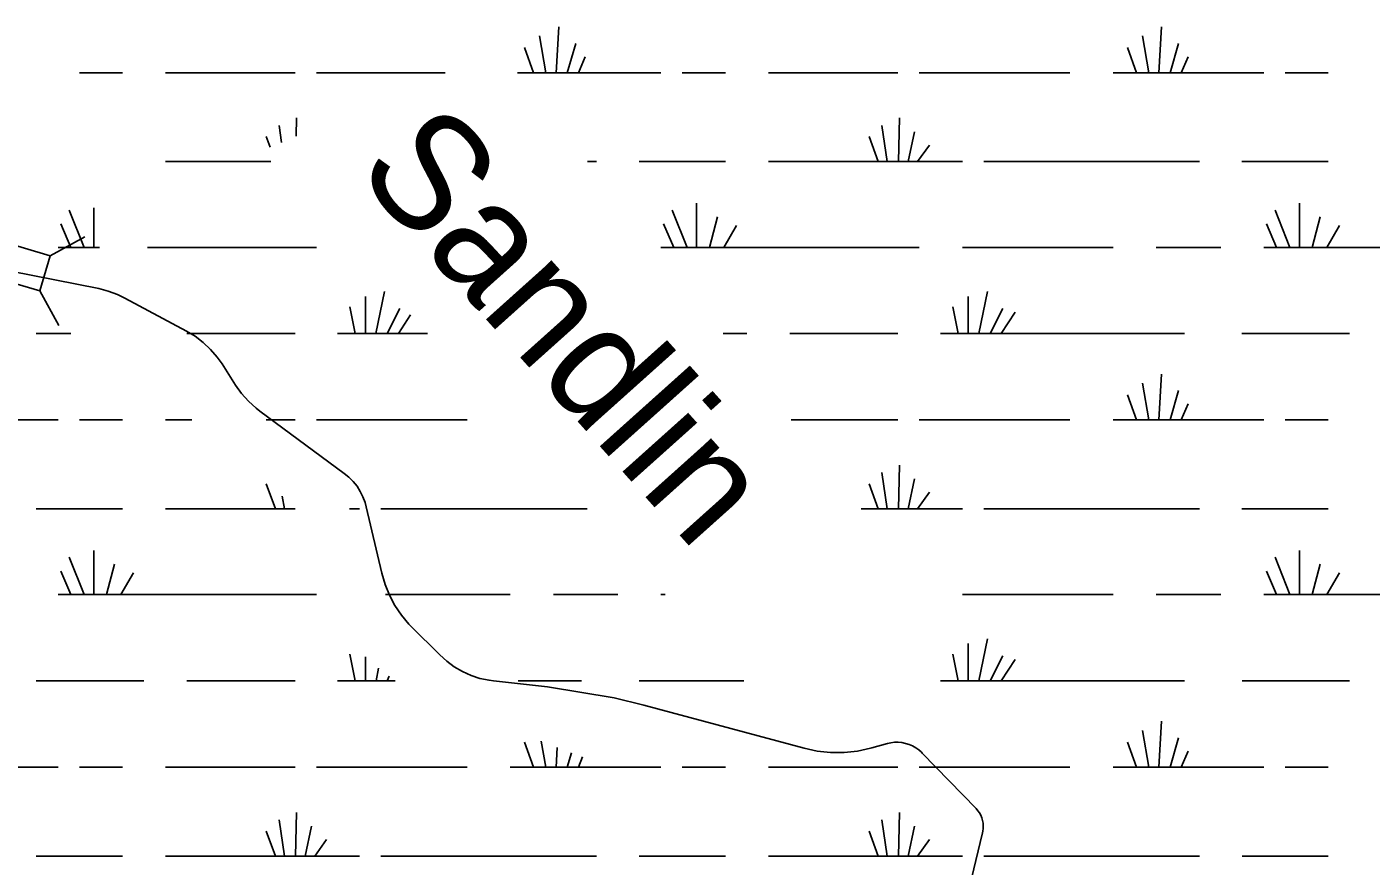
# Model space of a CAD drawing. Extents: x 2480962 to 2688785, y 277103 to 599240.
# Drawn here: x 2549109 to 2558477, y 570743 to 576592 of the extents above; entities that cross this region are included whole.
import ezdxf

# ---------------------------------------------------------------- set-up
doc = ezdxf.new("R2010")
doc.units = 0
for name, color, linetype in [('Swamps', 7, 'Continuous'), ('Swamps Text', 7, 'Continuous'), ('Uninventoried Roads and Features', 7, 'Continuous')]:
    doc.layers.add(name, color=color, linetype=linetype)

msp = doc.modelspace()

# ---------------------------------------------------------------- linework, layer by layer
at = {"layer": 'Swamps'}
for points in [[(2552815.131, 576591.678), (2552796.638, 576272.487)], [(2557016.631, 576591.687), (2556997.888, 576272.495)], [(2552681.632, 576528.613), (2552726.138, 576272.486)], [(2552933.884, 576476.617), (2552874.638, 576272.488)], [(2556882.882, 576528.621), (2556927.388, 576272.494)], [(2557135.383, 576476.625), (2557075.888, 576272.496)], [(2552577.634, 576446.922), (2552640.888, 576272.484)], [(2553000.886, 576383.867), (2552952.638, 576272.49)], [(2556779.134, 576446.931), (2556842.138, 576272.492)], [(2557202.135, 576383.875), (2557153.888, 576272.497)], [(2549474.888, 576272.493), (2549775.638, 576272.498)], [(2550076.138, 576272.503), (2550978.138, 576272.518)], [(2551126.638, 576272.521), (2552024.184, 576272.484)], [(2552527.724, 576272.482), (2552640.888, 576272.484)], [(2552640.888, 576272.484), (2552726.138, 576272.486)], [(2552726.138, 576272.486), (2552796.638, 576272.487)], [(2552796.638, 576272.487), (2552874.638, 576272.488)], [(2552874.638, 576272.488), (2552952.638, 576272.49)], [(2552952.638, 576272.49), (2553527.888, 576272.499)], [(2553676.388, 576272.502), (2553976.888, 576272.507)], [(2554277.638, 576272.512), (2555179.388, 576272.527)], [(2555327.888, 576272.53), (2556378.138, 576272.484)], [(2556678.888, 576272.489), (2556842.138, 576272.492)], [(2556842.138, 576272.492), (2556927.388, 576272.494)], [(2556927.388, 576272.494), (2556997.888, 576272.495)], [(2556997.888, 576272.495), (2557075.888, 576272.496)], [(2557075.888, 576272.496), (2557153.888, 576272.497)], [(2557153.888, 576272.497), (2557729.138, 576272.507)], [(2557877.638, 576272.51), (2558178.138, 576272.515)], [(2550989.145, 575957.015), (2550986.122, 575830.003)], [(2555190.645, 575957.023), (2555183.152, 575652.706)], [(2550777.648, 575827.134), (2550804.564, 575752.613)], [(2550866.647, 575905.075), (2550884.145, 575786.535)], [(2554978.898, 575827.143), (2555042.152, 575652.704)], [(2555068.146, 575905.083), (2555105.152, 575652.705)], [(2555294.397, 575860.524), (2555249.902, 575652.708)], [(2555398.399, 575767.711), (2555316.652, 575652.709)], [(2550076.152, 575652.684), (2550810.394, 575652.696)], [(2553016.198, 575652.673), (2553078.652, 575652.671)], [(2553375.652, 575652.676), (2553976.902, 575652.686)], [(2554277.652, 575652.691), (2555042.152, 575652.704)], [(2555042.152, 575652.704), (2555105.152, 575652.705)], [(2555105.152, 575652.705), (2555183.152, 575652.706)], [(2555183.152, 575652.706), (2555249.902, 575652.708)], [(2555249.902, 575652.708), (2555316.652, 575652.709)], [(2555316.652, 575652.709), (2555628.402, 575652.714)], [(2555776.902, 575652.716), (2557280.152, 575652.68)], [(2557576.902, 575652.685), (2558178.152, 575652.695)], [(2553776.409, 575363.179), (2553776.415, 575055.113)], [(2557977.908, 575363.188), (2557977.915, 575055.121)], [(2549404.41, 575314.918), (2549508.416, 575055.167)], [(2549575.159, 575329.796), (2549575.166, 575055.168)], [(2553605.66, 575314.926), (2553709.665, 575055.112)], [(2553921.161, 575266.68), (2553865.665, 575055.115)], [(2557807.16, 575314.934), (2557910.915, 575055.12)], [(2558122.661, 575266.689), (2558066.915, 575055.122)], [(2549345.162, 575218.416), (2549415.666, 575055.165)], [(2553546.412, 575218.424), (2553616.915, 575055.111)], [(2554054.912, 575207.307), (2553965.665, 575055.117)], [(2557747.662, 575218.432), (2557818.165, 575055.118)], [(2558256.162, 575207.315), (2558167.165, 575055.124)], [(2549326.416, 575055.164), (2549415.666, 575055.165)], [(2549415.666, 575055.165), (2549508.416, 575055.167)], [(2549508.416, 575055.167), (2549575.166, 575055.168)], [(2549575.166, 575055.168), (2549615.916, 575055.106)], [(2549949.916, 575055.111), (2551126.415, 575055.131)], [(2553527.915, 575055.109), (2553616.915, 575055.111)], [(2553616.915, 575055.111), (2553709.665, 575055.112)], [(2553709.665, 575055.112), (2553776.415, 575055.113)], [(2553776.415, 575055.113), (2553865.665, 575055.115)], [(2553865.665, 575055.115), (2553965.665, 575055.117)], [(2553965.665, 575055.117), (2555327.915, 575055.139)], [(2555628.415, 575055.144), (2556678.915, 575055.162)], [(2556979.415, 575055.167), (2557428.415, 575055.112)], [(2557729.165, 575055.117), (2557818.165, 575055.118)], [(2557818.165, 575055.118), (2557910.915, 575055.12)], [(2557910.915, 575055.12), (2557977.915, 575055.121)], [(2557977.915, 575055.121), (2558066.915, 575055.122)], [(2558066.915, 575055.122), (2558167.165, 575055.124)], [(2558167.165, 575055.124), (2559529.165, 575055.147)], [(2551467.923, 574713.696), (2551467.929, 574453.88)], [(2551601.672, 574747.073), (2551542.179, 574453.881)], [(2555669.423, 574713.703), (2555669.429, 574453.888)], [(2555802.922, 574747.081), (2555743.429, 574453.889)], [(2551360.425, 574639.443), (2551397.429, 574453.878)], [(2551709.175, 574628.324), (2551620.179, 574453.882)], [(2555561.675, 574639.45), (2555598.929, 574453.886)], [(2555910.675, 574628.331), (2555821.429, 574453.89)], [(2555995.926, 574602.332), (2555899.429, 574453.891)], [(2551782.948, 574584.285), (2551698.179, 574453.883)], [(2549174.429, 574453.904), (2549415.679, 574453.908)], [(2550224.679, 574453.859), (2550978.179, 574453.871)], [(2551274.929, 574453.876), (2551397.429, 574453.878)], [(2551397.429, 574453.878), (2551467.929, 574453.88)], [(2551467.929, 574453.88), (2551542.179, 574453.881)], [(2551542.179, 574453.881), (2551620.179, 574453.882)], [(2551620.179, 574453.882), (2551698.179, 574453.883)], [(2551698.179, 574453.883), (2551901.648, 574453.887)], [(2553960.975, 574453.873), (2554125.429, 574453.862)], [(2554425.929, 574453.867), (2555179.429, 574453.879)], [(2555476.429, 574453.884), (2555598.929, 574453.886)], [(2555598.929, 574453.886), (2555669.429, 574453.888)], [(2555669.429, 574453.888), (2555743.429, 574453.889)], [(2555743.429, 574453.889), (2555821.429, 574453.89)], [(2555821.429, 574453.89), (2555899.429, 574453.891)], [(2555899.429, 574453.891), (2557176.179, 574453.913)], [(2557576.929, 574453.856), (2558326.679, 574453.869)], [(2557016.685, 574171.844), (2556997.943, 573852.652)], [(2556882.937, 574108.715), (2556927.443, 573852.651)], [(2557135.438, 574056.782), (2557075.943, 573852.653)], [(2556778.939, 574027.088), (2556842.193, 573852.65)], [(2557202.19, 573963.969), (2557153.943, 573852.655)], [(2548751.192, 573852.64), (2549326.442, 573852.65)], [(2549474.942, 573852.652), (2549775.692, 573852.594)], [(2550076.192, 573852.599), (2550258.192, 573852.602)], [(2550777.692, 573852.611), (2550978.192, 573852.614)], [(2551126.442, 573852.617), (2552176.942, 573852.634)], [(2554434.832, 573852.61), (2555179.442, 573852.622)], [(2555327.942, 573852.624), (2556378.193, 573852.642)], [(2556678.943, 573852.647), (2556842.193, 573852.65)], [(2556842.193, 573852.65), (2556927.443, 573852.651)], [(2556927.443, 573852.651), (2556997.943, 573852.652)], [(2556997.943, 573852.652), (2557075.943, 573852.653)], [(2557075.943, 573852.653), (2557153.943, 573852.655)], [(2557153.943, 573852.655), (2557729.193, 573852.601)], [(2557877.693, 573852.604), (2558178.193, 573852.609)], [(2555068.201, 573485.178), (2555105.206, 573232.8)], [(2555190.45, 573537.18), (2555183.206, 573232.801)], [(2550777.702, 573407.231), (2550840.706, 573232.793)], [(2554978.952, 573407.238), (2555042.206, 573232.799)], [(2555294.452, 573440.681), (2555249.956, 573232.802)], [(2550888.954, 573321.856), (2550903.956, 573232.794)], [(2555398.454, 573347.869), (2555316.706, 573232.804)], [(2549174.456, 573232.827), (2549775.706, 573232.837)], [(2550076.206, 573232.78), (2550840.706, 573232.793)], [(2550840.706, 573232.793), (2550903.956, 573232.794)], [(2550903.956, 573232.794), (2550978.206, 573232.795)], [(2551356.706, 573232.801), (2551427.206, 573232.802)], [(2551575.706, 573232.805), (2553013.154, 573232.828)], [(2554923.307, 573232.797), (2555042.206, 573232.799)], [(2555042.206, 573232.799), (2555105.206, 573232.8)], [(2555105.206, 573232.8), (2555183.206, 573232.801)], [(2555183.206, 573232.801), (2555249.956, 573232.802)], [(2555249.956, 573232.802), (2555316.706, 573232.804)], [(2555316.706, 573232.804), (2555628.456, 573232.809)], [(2555776.956, 573232.811), (2557280.207, 573232.836)], [(2557576.957, 573232.841), (2558178.207, 573232.789)], [(2549575.213, 572943.33), (2549575.219, 572635.265)], [(2557977.963, 572943.344), (2557977.72, 572635.278)], [(2549404.464, 572895.077), (2549508.469, 572635.263)], [(2549719.965, 572846.831), (2549664.219, 572635.266)], [(2557807.214, 572895.09), (2557910.97, 572635.277)], [(2558122.465, 572846.845), (2558066.97, 572635.279)], [(2549344.966, 572798.575), (2549415.469, 572635.262)], [(2549853.466, 572787.458), (2549764.469, 572635.268)], [(2557747.716, 572798.588), (2557818.22, 572635.275)], [(2558256.217, 572787.409), (2558167.22, 572635.281)], [(2549326.469, 572635.26), (2549415.469, 572635.262)], [(2549415.469, 572635.262), (2549508.469, 572635.263)], [(2549508.469, 572635.263), (2549575.219, 572635.265)], [(2549575.219, 572635.265), (2549664.219, 572635.266)], [(2549664.219, 572635.266), (2549764.469, 572635.268)], [(2549764.469, 572635.268), (2551126.47, 572635.29)], [(2551608.97, 572635.235), (2552477.47, 572635.249)], [(2552778.22, 572635.254), (2553227.22, 572635.262)], [(2553527.72, 572635.267), (2553557.104, 572635.267)], [(2555628.47, 572635.239), (2556678.72, 572635.257)], [(2556979.47, 572635.261), (2557428.47, 572635.269)], [(2557729.22, 572635.274), (2557818.22, 572635.275)], [(2557818.22, 572635.275), (2557910.97, 572635.277)], [(2557910.97, 572635.277), (2557977.72, 572635.278)], [(2557977.72, 572635.278), (2558066.97, 572635.279)], [(2558066.97, 572635.279), (2558167.22, 572635.281)], [(2558167.22, 572635.281), (2559529.22, 572635.24)], [(2555669.228, 572293.798), (2555669.233, 572033.982)], [(2555802.977, 572327.238), (2555743.483, 572033.984)], [(2551360.479, 572219.601), (2551397.483, 572034.037)], [(2551467.979, 572201.04), (2551467.983, 572034.038)], [(2555561.729, 572219.608), (2555598.733, 572033.981)], [(2555910.48, 572208.426), (2555821.483, 572033.985)], [(2555995.98, 572182.49), (2555899.483, 572033.986)], [(2551560.731, 572123.103), (2551542.233, 572034.04)], [(2551634.982, 572067.417), (2551620.233, 572033.978)], [(2549174.233, 572034.001), (2549923.983, 572034.013)], [(2550224.733, 572034.018), (2550977.983, 572034.03)], [(2551274.983, 572034.035), (2551397.483, 572034.037)], [(2551397.483, 572034.037), (2551467.983, 572034.038)], [(2551467.983, 572034.038), (2551542.233, 572034.04)], [(2551542.233, 572034.04), (2551620.233, 572033.978)], [(2551620.233, 572033.978), (2551675.733, 572033.979)], [(2552533.233, 572033.993), (2552974.733, 572034)], [(2553375.733, 572034.007), (2554104.408, 572034.019)], [(2555476.233, 572033.979), (2555598.733, 572033.981)], [(2555598.733, 572033.981), (2555669.233, 572033.982)], [(2555669.233, 572033.982), (2555743.483, 572033.984)], [(2555743.483, 572033.984), (2555821.483, 572033.985)], [(2555821.483, 572033.985), (2555899.483, 572033.986)], [(2555899.483, 572033.986), (2557176.234, 572034.007)], [(2557576.984, 572034.014), (2558326.734, 572034.026)], [(2557016.49, 571751.938), (2556997.997, 571432.747)], [(2552577.743, 571607.176), (2552640.747, 571432.737)], [(2552692.742, 571614.615), (2552726.247, 571432.739)], [(2556778.993, 571607.182), (2556842.247, 571432.744)], [(2556882.991, 571688.873), (2556927.497, 571432.745)], [(2557135.243, 571636.876), (2557075.997, 571432.748)], [(2552804.244, 571570.055), (2552796.747, 571432.74)], [(2552904.244, 571532.931), (2552874.747, 571432.741)], [(2552982.245, 571503.244), (2552952.497, 571432.742)], [(2557202.245, 571544.126), (2557153.997, 571432.749)], [(2548751.246, 571432.737), (2549326.496, 571432.746)], [(2549474.996, 571432.749), (2549775.496, 571432.754)], [(2550076.246, 571432.758), (2550977.996, 571432.773)], [(2551126.496, 571432.776), (2552176.997, 571432.73)], [(2552477.497, 571432.735), (2552640.747, 571432.737)], [(2552640.747, 571432.737), (2552726.247, 571432.739)], [(2552726.247, 571432.739), (2552796.747, 571432.74)], [(2552796.747, 571432.74), (2552874.747, 571432.741)], [(2552874.747, 571432.741), (2552952.497, 571432.742)], [(2552952.497, 571432.742), (2553527.747, 571432.752)], [(2553676.247, 571432.754), (2553976.997, 571432.759)], [(2554277.497, 571432.764), (2555179.497, 571432.779)], [(2555327.997, 571432.781), (2556378.247, 571432.736)], [(2556678.747, 571432.741), (2556842.247, 571432.744)], [(2556842.247, 571432.744), (2556927.497, 571432.745)], [(2556927.497, 571432.745), (2556997.997, 571432.747)], [(2556997.997, 571432.747), (2557075.997, 571432.748)], [(2557075.997, 571432.748), (2557153.997, 571432.749)], [(2557153.997, 571432.749), (2557729.247, 571432.759)], [(2557877.747, 571432.761), (2558178.247, 571432.766)], [(2550866.755, 571065.329), (2550903.76, 570812.952)], [(2550989.253, 571117.27), (2550981.76, 570812.953)], [(2555068.005, 571065.335), (2555105.261, 570812.958)], [(2555190.504, 571117.275), (2555183.261, 570812.959)], [(2550777.756, 570987.39), (2550840.76, 570812.951)], [(2551093.256, 571020.77), (2551048.51, 570812.954)], [(2554979.007, 570987.395), (2555042.011, 570812.957)], [(2555294.506, 571020.776), (2555250.011, 570812.96)], [(2551197.008, 570928.021), (2551115.51, 570812.955)], [(2555398.508, 570927.964), (2555316.761, 570812.961)], [(2549174.26, 570812.923), (2549775.51, 570812.933)], [(2550076.26, 570812.938), (2550840.76, 570812.951)], [(2550840.76, 570812.951), (2550903.76, 570812.952)], [(2550903.76, 570812.952), (2550981.76, 570812.953)], [(2550981.76, 570812.953), (2551048.51, 570812.954)], [(2551048.51, 570812.954), (2551115.51, 570812.955)], [(2551115.51, 570812.955), (2551427.26, 570812.96)], [(2551575.76, 570812.963), (2553078.761, 570812.925)], [(2553375.761, 570812.93), (2553977.011, 570812.94)], [(2554277.511, 570812.944), (2555042.011, 570812.957)], [(2555042.011, 570812.957), (2555105.261, 570812.958)], [(2555105.261, 570812.958), (2555183.261, 570812.959)], [(2555183.261, 570812.959), (2555250.011, 570812.96)], [(2555250.011, 570812.96), (2555316.761, 570812.961)], [(2555316.761, 570812.961), (2555628.511, 570812.966)], [(2555777.011, 570812.969), (2557280.011, 570812.93)], [(2557577.011, 570812.935), (2558178.261, 570812.945)]]:
    msp.add_lwpolyline(points, dxfattribs=at)
at = {"layer": 'Uninventoried Roads and Features'}
for p, q in [((2549271.774, 574996.794), (2548911.87, 575102.122)), ((2549271.774, 574996.794), (2549512.978, 575128.782)), ((2549199.87, 574751.1), (2549271.774, 574996.794)), ((2548996.498, 574889.96), (2549609.667, 574767.47)), ((2548839.966, 574856.428), (2549199.87, 574751.1)), ((2549198.959, 574752.765), (2549330.947, 574511.56)), ((2549791.797, 574702.038), (2550221.085, 574471.604)), ((2550469.126, 574242.337), (2550563.634, 574095.302)), ((2550733.455, 573914.073), (2551321.474, 573479.687)), ((2551474.273, 573247.459), (2551582.565, 572783.64)), ((2551788.191, 572412.815), (2551986.038, 572214.107)), ((2552360.802, 572033.467), (2552737.304, 571991.605)), ((2553408.08, 571864.902), (2554525.673, 571564.427)), ((2554998.357, 571566.868), (2555105.481, 571596.859)), ((2555348.544, 571531.009), (2555723.434, 571143.377)), ((2555769.227, 570974.139), (2555568.97, 570156.469))]:
    msp.add_line(p, q, dxfattribs=at)
for points in [[(2549609.667, 574767.47), (2549676.345, 574750.478), (2549740.882, 574726.609), (2549791.797, 574702.038)], [(2550221.085, 574471.604), (2550281.371, 574435.056), (2550337.508, 574392.405), (2550388.879, 574344.12), (2550434.922, 574290.73), (2550469.126, 574242.337)], [(2550563.634, 574095.302), (2550605.655, 574036.891), (2550653.551, 573983.193), (2550706.798, 573934.796), (2550733.455, 573914.073)], [(2551321.474, 573479.687), (2551354.004, 573452.915), (2551383.557, 573422.89), (2551409.81, 573389.94), (2551432.474, 573354.426), (2551451.303, 573316.738), (2551466.088, 573277.287), (2551474.273, 573247.459)], [(2551582.565, 572783.64), (2551605.131, 572705.673), (2551635.723, 572630.491), (2551674.006, 572558.919), (2551719.561, 572491.741), (2551771.887, 572429.693), (2551788.191, 572412.815)], [(2551986.038, 572214.107), (2552034.68, 572170.117), (2552087.655, 572131.454), (2552144.381, 572098.539), (2552204.235, 572071.734), (2552266.565, 572051.333), (2552330.685, 572037.558), (2552360.802, 572033.467)], [(2552737.304, 571991.605), (2553201.856, 571915.161), (2553408.08, 571864.902)], [(2555105.481, 571596.859), (2555130.597, 571602.491), (2555156.165, 571605.468), (2555181.903, 571605.756), (2555207.53, 571603.351), (2555232.766, 571598.281), (2555257.334, 571590.601), (2555280.965, 571580.394), (2555303.398, 571567.775), (2555324.39, 571552.879), (2555343.711, 571535.87), (2555348.544, 571531.009)], [(2554525.673, 571564.427), (2554617.101, 571544.912), (2554710.069, 571535.06), (2554803.557, 571534.982), (2554896.54, 571544.676), (2554988.002, 571564.035), (2554998.357, 571566.868)], [(2555723.434, 571143.377), (2555735.9, 571129.059), (2555746.801, 571113.515), (2555756.018, 571096.918), (2555763.449, 571079.448), (2555769.013, 571061.296), (2555772.65, 571042.663), (2555774.318, 571023.751), (2555774.002, 571004.769), (2555771.702, 570985.924), (2555769.227, 570974.139)]]:
    msp.add_lwpolyline(points, dxfattribs=at)

# ---------------------------------------------------------------- texts
at = {"layer": 'Swamps Text'}
msp.add_text('Sandlin', height=800, rotation=311.874525, dxfattribs=at).set_placement((2551386.018, 575582.685))

doc.saveas('drawing.dxf')
